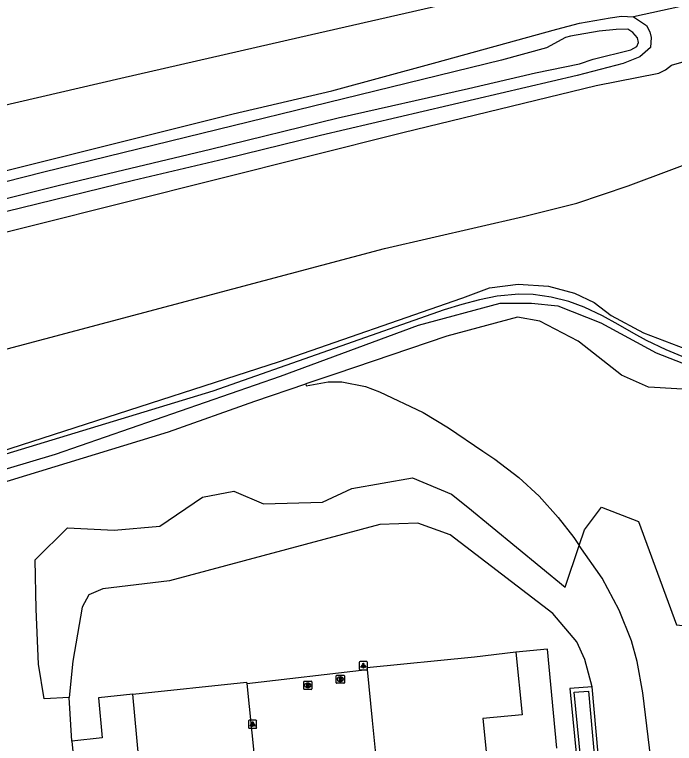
# Model space of a CAD drawing. Extents: x 158474 to 159560, y 388525 to 389605.
# Drawn here: x 159327 to 159407.9, y 389425.1 to 389514.5 of the extents above; entities that cross this region are included whole.
import ezdxf

# ---------------------------------------------------------------- set-up
doc = ezdxf.new("R2010")
doc.units = 0
for name, color, linetype in [('IMGEO_Berm_groen', 7, 'Continuous'), ('IMGEO_Brandkraan', 7, 'Continuous'), ('IMGEO_Gemengd_bos', 7, 'Continuous'), ('IMGEO_Grasland_overig', 7, 'Continuous'), ('IMGEO_Groenvoorziening', 7, 'Continuous'), ('IMGEO_Lichtpunt', 7, 'Continuous'), ('IMGEO_Loofbos', 7, 'Continuous'), ('IMGEO_Pand', 7, 'Continuous'), ('IMGEO_Rijbaan_autosnelweg', 7, 'Continuous'), ('IMGEO_Rioolput', 7, 'Continuous'), ('IMGEO_Voetpad_onverhard', 7, 'Continuous'), ('IMGEO_Voetpad_open', 7, 'Continuous'), ('IMGEO_Waterloop', 7, 'Continuous')]:
    doc.layers.add(name, color=color, linetype=linetype)

msp = doc.modelspace()

# ---------------------------------------------------------------- linework, layer by layer
at = {"layer": 'IMGEO_Berm_groen'}
for points in [[(159419.509, 389524.334), (159418.906, 389524.059), (159418.291, 389523.72), (159417.976, 389522.775), (159416.705, 389517.266), (159402.851, 389514.181)], [(159161.727, 389449.857), (159190.121, 389458.581), (159213.632, 389465.137), (159230.421, 389469.773), (159256.937, 389477.084), (159290.172, 389486.132), (159307.88, 389490.827), (159328.791, 389496.056), (159353.798, 389502.286), (159365.878, 389505.12), (159378.352, 389508.492), (159393.467, 389512.67), (159396.248, 389513.417), (159399.981, 389514.062), (159401.375, 389514.25), (159402.851, 389514.181)]]:
    msp.add_lwpolyline(points, dxfattribs=at)
at = {"layer": 'IMGEO_Brandkraan'}
for p, q in [((159366.413, 389432.523), (159366.413, 389433.375)), ((159366.488, 389433.449), (159367.34, 389433.449)), ((159366.901, 389433.229), (159366.926, 389433.229)), ((159367.414, 389433.375), (159367.414, 389432.523)), ((159367.34, 389432.449), (159366.488, 389432.449)), ((159366.924, 389432.669), (159366.899, 389432.669))]:
    msp.add_line(p, q, dxfattribs=at)
for points in [[(159366.413, 389432.523), (159366.413, 389433.375)], [(159366.488, 389433.449), (159367.34, 389433.449)], [(159366.761, 389433.149), (159366.761, 389432.749), (159366.974, 389432.749)], [(159366.992, 389433.149), (159366.761, 389433.149)], [(159366.94, 389433.068), (159366.886, 389433.068), (159366.886, 389432.992)], [(159366.886, 389432.992), (159366.939, 389432.992)], [(159366.948, 389432.916), (159366.886, 389432.916), (159366.886, 389432.835)], [(159366.886, 389432.835), (159366.948, 389432.835)], [(159367.414, 389433.375), (159367.414, 389432.523)], [(159367.34, 389432.449), (159366.488, 389432.449)]]:
    msp.add_lwpolyline(points, dxfattribs=at)
for centre, radius, start, end in [((159366.49, 389433.373), 0.0765, 91.55205, 178.44795), ((159366.49, 389433.373), 0.0765, 91.55205, 178.44795), ((159366.941, 389433.03), 0.0379, 267.82845, 90.93552), ((159366.949, 389432.875), 0.0404, 269.87594, 90.50774), ((159366.98, 389433), 0.251, 268.66757, 293.53466), ((159366.996, 389433.004), 0.145, 59.4692, 91.53667), ((159367.021, 389433.051), 0.0922, 285.51372, 58.15012), ((159367.026, 389432.859), 0.105, 301.31148, 78.98903), ((159367.338, 389433.373), 0.0765, 1.55205, 88.44795), ((159367.338, 389433.373), 0.0765, 1.55205, 88.44795), ((159366.49, 389432.525), 0.0765, 181.55205, 268.44795), ((159366.49, 389432.525), 0.0765, 181.55205, 268.44795), ((159367.338, 389432.525), 0.0765, 271.55205, 358.44795), ((159367.338, 389432.525), 0.0765, 271.55205, 358.44795)]:
    msp.add_arc(centre, radius, start, end, dxfattribs=at)
for centre, major_axis, ratio, start_param, end_param in [((159366.9, 389432.949), (-0.387, 0.002), 0.722429, 4.712389, 7.853982), ((159366.925, 389432.949), (-0.39, 0.002), 0.717154, 1.570796, 4.712389)]:
    msp.add_ellipse(centre, major_axis=major_axis, ratio=ratio, start_param=start_param, end_param=end_param, dxfattribs=at)
at = {"layer": 'IMGEO_Gemengd_bos'}
for points in [[(159397.779, 389432.017), (159396.891, 389435.369), (159395.908, 389437.53), (159392.985, 389441.016), (159380.386, 389450.666), (159376.405, 389452.106), (159371.753, 389451.916), (159345.976, 389445.011), (159337.805, 389444.042), (159336.104, 389443.289), (159335.273, 389441.803), (159334.137, 389435.181), (159333.674, 389430.714)], [(159412.107, 389377.113), (159409.806, 389390.164), (159406.443, 389411.056), (159403.999, 389431.277), (159403.306, 389435.11), (159402.605, 389437.663), (159401.113, 389441.439), (159399.001, 389445.359), (159396.205, 389449.369)], [(159388.441, 389436.263), (159383.362, 389435.646), (159370.169, 389434.335), (159370.187, 389434.159)], [(159341.477, 389431.115), (159355.431, 389432.594), (159355.446, 389432.446)], [(159397.779, 389432.017), (159395.07, 389431.797), (159400.457, 389376.709), (159404.88, 389331.482), (159404.944, 389329.62)], [(159402.726, 389376.788), (159397.779, 389432.017)]]:
    msp.add_lwpolyline(points, dxfattribs=at)
at = {"layer": 'IMGEO_Grasland_overig'}
msp.add_lwpolyline([(159148.084, 389424.306), (159158.617, 389426.051), (159209.639, 389432.707), (159213.431, 389433.459), (159234.32, 389438.309), (159270.598, 389445.279), (159276.365, 389446.686), (159309.309, 389455.718), (159359.48, 389471.92), (159381.831, 389479.703), (159381.914, 389479.726), (159385.183, 389480.955), (159388.711, 389481.399), (159392.442, 389481.176), (159395.64, 389480.296), (159398.022, 389479.154), (159400.116, 389477.574), (159404.094, 389475.45), (159411.82, 389472.491), (159412.9, 389472.201), (159416.614, 389473.354), (159419.175, 389474.784), (159419.59, 389474.888)], dxfattribs=at)
at = {"layer": 'IMGEO_Groenvoorziening'}
msp.add_lwpolyline([(159402.851, 389514.181), (159404.434, 389513.108), (159404.858, 389512.34), (159405.002, 389511.667), (159404.922, 389510.408), (159403.639, 389509.267), (159401.6, 389508.47), (159395.952, 389506.989), (159364.474, 389499.623), (159352.673, 389496.731), (159341.579, 389494.122), (159319.975, 389488.828), (159307.469, 389485.573), (159294.054, 389482.214), (159276.13, 389477.543), (159257.401, 389473.069), (159245.112, 389469.921), (159231.302, 389466.194), (159212.965, 389461.049), (159202.75, 389458.152), (159171.788, 389449.089), (159163.04, 389446.915), (159124.296, 389435.74), (159114.392, 389433.072)], dxfattribs=at)
at = {"layer": 'IMGEO_Lichtpunt'}
for p, q in [((159369.245, 389435.018), (159369.245, 389434.211)), ((159369.245, 389435.018), (159369.245, 389434.211)), ((159370.147, 389435.113), (159369.339, 389435.113)), ((159370.147, 389435.113), (159369.339, 389435.113)), ((159370.241, 389434.211), (159370.241, 389435.018)), ((159370.241, 389434.211), (159370.241, 389435.018)), ((159369.339, 389434.117), (159370.147, 389434.117)), ((159369.339, 389434.117), (159370.147, 389434.117)), ((159355.665, 389427.841), (159355.665, 389427.034)), ((159355.665, 389427.841), (159355.665, 389427.034)), ((159356.567, 389427.936), (159355.759, 389427.936)), ((159356.567, 389427.936), (159355.759, 389427.936)), ((159356.661, 389427.034), (159356.661, 389427.841)), ((159356.661, 389427.034), (159356.661, 389427.841)), ((159355.759, 389426.94), (159356.567, 389426.94)), ((159355.759, 389426.94), (159356.567, 389426.94))]:
    msp.add_line(p, q, dxfattribs=at)
for points in [[(159369.619, 389434.682), (159369.658, 389434.654), (159369.47, 389434.392), (159369.432, 389434.419), (159369.619, 389434.682)], [(159369.721, 389434.634), (159369.768, 389434.634), (159369.768, 389434.312), (159369.721, 389434.312), (159369.721, 389434.634)], [(159369.831, 389434.654), (159369.869, 389434.681), (159370.056, 389434.419), (159370.017, 389434.391), (159369.831, 389434.654)], [(159356.039, 389427.505), (159356.078, 389427.477), (159355.89, 389427.215), (159355.852, 389427.242), (159356.039, 389427.505)], [(159356.141, 389427.457), (159356.188, 389427.457), (159356.188, 389427.135), (159356.141, 389427.135), (159356.141, 389427.457)], [(159356.251, 389427.477), (159356.289, 389427.504), (159356.476, 389427.242), (159356.437, 389427.214), (159356.251, 389427.477)]]:
    msp.add_lwpolyline(points, dxfattribs=at)
for centre in [(159369.744, 389434.816), (159356.164, 389427.639)]:
    msp.add_circle(centre, 0.0994, dxfattribs=at)
for centre, start, end in [((159369.339, 389435.018), 90, 180), ((159369.339, 389435.018), 90, 180), ((159370.147, 389435.018), 0, 90), ((159370.147, 389435.018), 0, 90), ((159369.339, 389434.211), 180, 270), ((159369.339, 389434.211), 180, 270), ((159370.147, 389434.211), 270, 0), ((159370.147, 389434.211), 270, 360), ((159355.759, 389427.841), 90, 180), ((159355.759, 389427.841), 90, 180), ((159356.567, 389427.841), 0, 90), ((159356.567, 389427.841), 0, 90), ((159355.759, 389427.034), 180, 270), ((159355.759, 389427.034), 180, 270), ((159356.567, 389427.034), 270, 0), ((159356.567, 389427.034), 270, 360)]:
    msp.add_arc(centre, 0.0946, start, end, dxfattribs=at)
at = {"layer": 'IMGEO_Loofbos'}
for points in [[(159044.693, 389409.404), (159100.13, 389426.379), (159113.31, 389430.197), (159137.191, 389437.453), (159185.076, 389451.313), (159202.744, 389456.232), (159219.754, 389460.745), (159272.307, 389475.399), (159283.316, 389477.102), (159374.598, 389500), (159398.295, 389505.777), (159405.948, 389507.3), (159406.779, 389507.685), (159407.498, 389508.253), (159419.918, 389511.844)], [(159048.044, 389398.653), (159057.977, 389401.751), (159088.444, 389411.764), (159123.892, 389422.896), (159157.102, 389432.084), (159183.417, 389439.014), (159225.608, 389449.127), (159265.344, 389458.348), (159298.725, 389466.422), (159315.887, 389470.794), (159372.32, 389485.759), (159389.379, 389489.7), (159395.9, 389491.353), (159402.182, 389493.477), (159417.916, 389499.35), (159418.993, 389500)], [(159419.47, 389469.438), (159411.497, 389468.58), (159410.2, 389468.44), (159405.429, 389468.743), (159404.68, 389468.79), (159401.4, 389470.24), (159396.228, 389474.302), (159396.09, 389474.41), (159391.39, 389476.86), (159388.62, 389477.34), (159379.99, 389475.04), (159366.366, 389470.421), (159362.698, 389469.177)], [(159362.698, 389469.177), (159362.738, 389468.95), (159365.422, 389469.413), (159367.081, 389469.427), (159369.985, 389468.852), (159371.709, 389468.217), (159377.088, 389465.684), (159380.163, 389463.781), (159384.38, 389460.927), (159385.852, 389459.931), (159388.78, 389457.697), (159391.299, 389455.409), (159393.619, 389452.8), (159395.53, 389450.338), (159396.205, 389449.369)], [(159213.404, 389430.143), (159237.675, 389435.448), (159269.843, 389441.65), (159307.058, 389451.423), (159345.845, 389463.309), (159356.447, 389467.058), (159362.698, 389469.177)], [(159333.674, 389430.714), (159330.615, 389430.536), (159329.936, 389434.806), (159329.615, 389441.546), (159329.525, 389447.608), (159333.477, 389451.524), (159339.173, 389451.235), (159344.773, 389451.743), (159350.017, 389455.267), (159353.882, 389456.009), (159357.489, 389454.477), (159364.751, 389454.674), (159368.308, 389456.354), (159375.768, 389457.639), (159380.558, 389455.661), (159382.528, 389454.048), (159394.479, 389444.26), (159396.205, 389449.369)], [(159396.205, 389449.369), (159396.85, 389451.277), (159398.925, 389454.044), (159403.47, 389452.315), (159408.126, 389439.636), (159414.262, 389438.927)], [(159334.015, 389425.371), (159333.674, 389430.714)]]:
    msp.add_lwpolyline(points, dxfattribs=at)
at = {"layer": 'IMGEO_Pand'}
for points in [[(159388.441, 389436.263), (159389.198, 389428.602), (159384.381, 389428.126), (159384.818, 389423.698), (159387.575, 389423.956)], [(159393.476, 389424.508), (159392.315, 389436.629), (159388.441, 389436.263)], [(159341.477, 389431.115), (159337.261, 389430.681), (159337.725, 389425.753), (159334.015, 389425.371)], [(159338.942, 389414.039), (159341.932, 389414.31), (159341.855, 389415.379), (159341.254, 389422.211), (159341.181, 389423.038), (159342.229, 389423.136), (159341.477, 389431.115)], [(159334.015, 389425.371), (159335.161, 389413.696)]]:
    msp.add_lwpolyline(points, dxfattribs=at)
at = {"layer": 'IMGEO_Rijbaan_autosnelweg'}
msp.add_lwpolyline([(159155.321, 389464.028), (159170.85, 389467.775), (159186.972, 389471.496), (159202.559, 389475.058), (159216.777, 389478.398), (159233.266, 389482.141), (159249.58, 389485.928), (159265.856, 389489.613), (159290.798, 389495.271), (159314.979, 389500.875), (159340.008, 389506.662), (159361.963, 389511.711), (159386.869, 389517.416), (159393.176, 389518.831)], dxfattribs=at)
at = {"layer": 'IMGEO_Rioolput'}
for p, q in [((159362.501, 389432.702), (159363.353, 389432.702)), ((159362.426, 389431.776), (159362.426, 389432.628)), ((159362.937, 389431.922), (159362.912, 389431.922)), ((159362.914, 389432.482), (159362.939, 389432.482)), ((159363.427, 389432.628), (159363.427, 389431.776)), ((159363.353, 389431.702), (159362.501, 389431.702))]:
    msp.add_line(p, q, dxfattribs=at)
for points in [[(159362.501, 389432.702), (159363.353, 389432.702)], [(159362.426, 389431.776), (159362.426, 389432.628)], [(159363.015, 389432.4), (159362.763, 389432.402), (159362.763, 389432.002)], [(159362.763, 389432.002), (159362.887, 389432.002), (159362.887, 389432.164), (159362.898, 389432.164)], [(159362.941, 389432.321), (159362.887, 389432.321), (159362.887, 389432.24)], [(159362.887, 389432.24), (159362.939, 389432.24)], [(159362.945, 389432.135), (159363.016, 389432.002), (159363.156, 389432.002), (159363.091, 389432.128)], [(159363.427, 389432.628), (159363.427, 389431.776)], [(159363.353, 389431.702), (159362.501, 389431.702)]]:
    msp.add_lwpolyline(points, dxfattribs=at)
for centre, radius, start, end in [((159362.503, 389432.626), 0.0765, 91.55205, 178.44795), ((159362.503, 389432.626), 0.0765, 91.55205, 178.44795), ((159363.351, 389432.626), 0.0765, 1.55205, 88.44795), ((159363.351, 389432.626), 0.0765, 1.55205, 88.44795), ((159362.897, 389432.111), 0.0533, 26.02933, 88.69889), ((159362.923, 389432.429), 0.19, 274.7715, 282.96867), ((159362.947, 389432.225), 0.0964, 77.00612, 93.18647), ((159362.961, 389432.282), 0.0378, 276.66336, 79.67722), ((159363.014, 389432.29), 0.109, 350.36119, 89.41601), ((159363.012, 389432.29), 0.112, 277.58423, 350.98172), ((159362.996, 389432.075), 0.108, 29.51342, 73.79051), ((159362.503, 389431.778), 0.0765, 181.55205, 268.44795), ((159362.503, 389431.778), 0.0765, 181.55205, 268.44795), ((159363.351, 389431.778), 0.0765, 271.55205, 358.44795), ((159363.351, 389431.778), 0.0765, 271.55205, 358.44795)]:
    msp.add_arc(centre, radius, start, end, dxfattribs=at)
for centre, major_axis, ratio, start_param, end_param in [((159362.913, 389432.202), (-0.387, 0.002), 0.722429, 4.712389, 7.853982), ((159362.938, 389432.202), (-0.39, 0.002), 0.717154, 1.570796, 4.712389)]:
    msp.add_ellipse(centre, major_axis=major_axis, ratio=ratio, start_param=start_param, end_param=end_param, dxfattribs=at)
at = {"layer": 'IMGEO_Voetpad_onverhard'}
for points in [[(159423.999, 389474.259), (159419.564, 389473.716), (159417.823, 389473.017), (159415.378, 389472.19), (159412.599, 389471.656), (159411.061, 389471.817), (159408.819, 389472.517), (159406.845, 389473.333), (159404.463, 389474.494), (159402.913, 389475.349), (159400.989, 389476.453), (159399.042, 389477.525), (159396.821, 389478.576), (159394.934, 389479.263), (159392.761, 389479.821), (159390.55, 389480.132), (159388.79, 389480.186), (159386.145, 389479.94), (159383.971, 389479.5), (159381.81, 389478.921), (159379.656, 389478.273), (159351.286, 389468.262), (159286.933, 389448.686)], [(159308.846, 389453.626), (159331.985, 389460.562), (159359.573, 389470.118), (159376.487, 389476.356), (159386.497, 389479.09), (159390.348, 389479.09), (159393.579, 389478.739), (159398.86, 389476.642), (159405.64, 389472.977), (159409.737, 389471.396), (159414.145, 389471.199), (159414.753, 389471.32), (159415.432, 389471.45), (159415.978, 389471.551), (159416.589, 389471.677), (159417.189, 389471.837), (159417.734, 389472.035), (159418.334, 389472.323)]]:
    msp.add_lwpolyline(points, dxfattribs=at)
at = {"layer": 'IMGEO_Voetpad_open'}
for points in [[(159355.446, 389432.446), (159370.187, 389434.159)], [(159370.187, 389434.159), (159370.814, 389427.871), (159371.386, 389422.148), (159372.158, 389414.68), (159372.599, 389410.416), (159373.65, 389398.609), (159374.827, 389386.3)], [(159355.446, 389432.446), (159356.354, 389423.564), (159356.955, 389416.732), (159357.064, 389415.694), (159358.773, 389398.422), (159347.967, 389397.421)]]:
    msp.add_lwpolyline(points, dxfattribs=at)
at = {"layer": 'IMGEO_Waterloop'}
for points in [[(159301.956, 389485.898), (159332.315, 389493.5), (159351.016, 389497.977), (159366.641, 389501.814), (159382.619, 389505.406), (159390.842, 389507.336), (159396.249, 389508.413), (159397.91, 389509.009), (159402.528, 389510.155), (159403.246, 389510.551), (159403.483, 389511.043), (159403.331, 389511.6), (159402.776, 389512.275), (159402.18, 389512.682), (159400.741, 389512.632), (159398.657, 389512.433), (159395.115, 389511.837), (159394.505, 389511.671), (159392.17, 389510.406), (159386.687, 389508.881), (159330.552, 389495.157), (159306.279, 389488.959)], [(159405.417, 389329.618), (159405.352, 389331.513), (159400.928, 389376.755), (159395.587, 389431.365), (159397.35, 389431.508), (159402.255, 389376.746), (159405.822, 389336.935), (159406.478, 389329.607), (159406.48, 389328.977)]]:
    msp.add_lwpolyline(points, dxfattribs=at)

doc.saveas('drawing.dxf')
